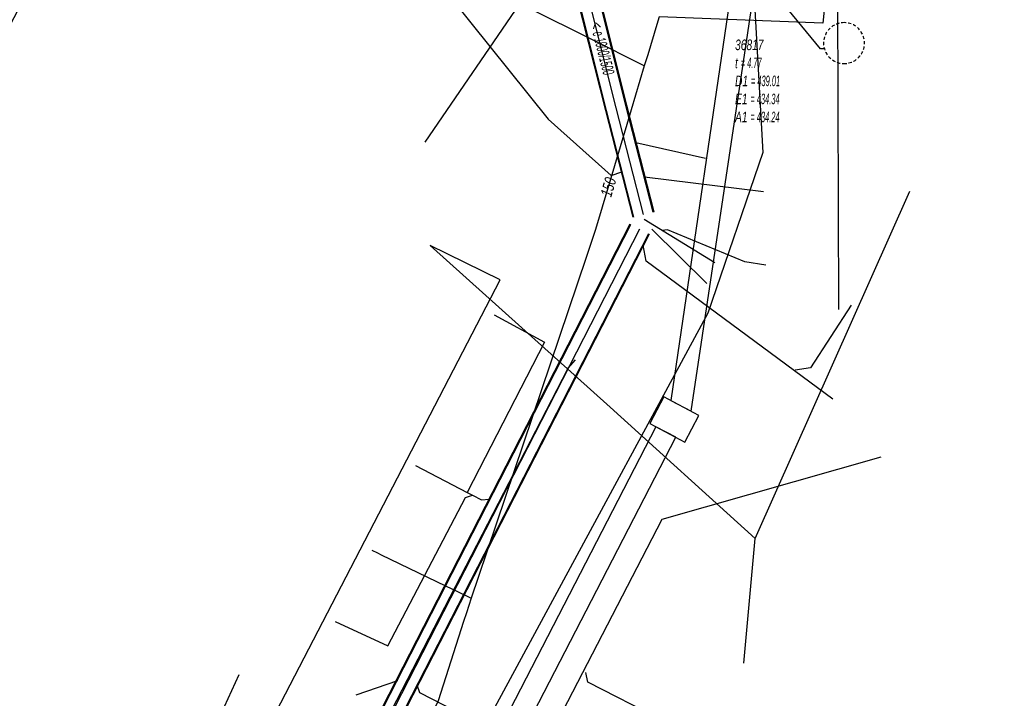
# Model space of a CAD drawing. Header units: metres. Extents: x 2695563 to 2696938, y 1260544 to 1262032.
# Tile 270 of 303: x 2696757 to 2696805, y 1261621 to 1261654. Entities that reach past the tile are written whole.
import ezdxf

# ---------------------------------------------------------------- set-up
doc = ezdxf.new("R2010")
doc.units = ezdxf.units.M
doc.linetypes.add('AUSGEZOGEN', pattern=[0])
doc.linetypes.add('STRICHLINIE2_S3', pattern=[0.25, 0.15, -0.1])
for name, color, linetype in [('AW_LK_ Haltung Text', 7, 'AUSGEZOGEN'), ('AW_LK_Haltung', 24, 'AUSGEZOGEN'), ('AW_LK_Normschacht Text', 24, 'AUSGEZOGEN'), ('AW_LK_Schacht Detaillinie', 24, 'AUSGEZOGEN'), ('AW_LK_Schacht Detailpolygon', 24, 'AUSGEZOGEN'), ('EW_LK_Bauwerk_FL_Linie_Punkt', 1, 'AUSGEZOGEN'), ('EW_LK_Trasseabs', 1, 'AUSGEZOGEN'), ('EW_LK_Trasserand', 1, 'AUSGEZOGEN'), ('FM_LK_SW_TRASSEKANTE', 94, 'AUSGEZOGEN'), ('WA_LK_Leitung', 171, 'AUSGEZOGEN'), ('WA_LK_Leitung_Text', 171, 'AUSGEZOGEN')]:
    doc.layers.add(name, color=color, linetype=linetype)
doc.styles.add('ARIAL', font='arial.ttf')
pattern_1 = [(0, (2708005, 1273150), (6075, 6075), [6075, -6075]), (90, (2708005, 1273150), (-6075, 6075), [6075, -6075])]

# ---------------------------------------------------------------- blocks, each defined once
blk = doc.blocks.new('COMPLEXOBJECT_1509')
at = {"layer": 'AW_LK_Schacht Detailpolygon', "color": 24, "linetype": 'STRICHLINIE2_S3', "transparency": 33554687}
for centre, start, end in [((6795.97, 11653.03), 88.8882, 268.7711), ((6795.969, 11653.03), 268.8297, 88.8297)]:
    blk.add_arc(centre, 0.979, start, end, dxfattribs=at)

msp = doc.modelspace()

# ---------------------------------------------------------------- hatches: boundary and pattern name
at = {"layer": 'EW_LK_Bauwerk_FL_Linie_Punkt', "lineweight": 18, "transparency": 33554687}
h = msp.add_hatch(dxfattribs=at)
h.set_pattern_fill('MUSTER', color=1, scale=4050, style=0, pattern_type=2)
h.set_pattern_definition([(0, (2703955, 1269100), (4050, 4050), [4050, -4050]), (90, (2703955, 1269100), (-4050, 4050), [4050, -4050])])
h.paths.add_polyline_path([(2696787.639, 1261634.651), (2696789.323, 1261633.758), (2696789.998, 1261635.031), (2696788.314, 1261635.924)], flags=0)
at = {"layer": 'EW_LK_Trasserand', "lineweight": 18, "transparency": 33554687}
h = msp.add_hatch(dxfattribs=at)
h.set_pattern_fill('MUSTER', color=1, scale=6075, style=0, pattern_type=2)
h.set_pattern_definition(pattern_1)
h.paths.add_polyline_path([(2696789.622, 1261635.23), (2696792.883, 1261656.962), (2696791.795, 1261657.124), (2696788.652, 1261635.745)], flags=0)
h = msp.add_hatch(dxfattribs=at)
h.set_pattern_fill('MUSTER', color=1, scale=6075, style=0, pattern_type=2)
h.set_pattern_definition(pattern_1)
h.paths.add_polyline_path([(2696787.941, 1261634.491), (2696769.552, 1261598.878), (2696770.499, 1261598.385), (2696788.885, 1261633.991)], flags=0)

# ---------------------------------------------------------------- linework, layer by layer
at = {"layer": 'AW_LK_Haltung', "color": 24, "linetype": 'AUSGEZOGEN', "transparency": 33554687}
for p, q in [((2696770.264, 1261664.798), (2696782.788, 1261649.195)), ((2696790.307, 1261647.313), (2696786.983, 1261648.07)), ((2696793.08, 1261645.721), (2696787.384, 1261646.429)), ((2696790.762, 1261642.332), (2696787.382, 1261644.402)), ((2696790.38, 1261641.343), (2696787.747, 1261643.933)), ((2696783.738, 1261637.284), (2696784.084, 1261637.691)), ((2696788.232, 1261630.07), (2696798.721, 1261633.045)), ((2696762.619, 1261580.614), (2696788.23, 1261630.066)), ((2696773.586, 1261621.668), (2696775.583, 1261622.347))]:
    msp.add_line(p, q, dxfattribs=at)
at = {"layer": 'AW_LK_Haltung', "linetype": 'AUSGEZOGEN', "transparency": 33554687}
for p, q in [((2696785.536, 1261649.612), (2696783.387, 1261658.161)), ((2696785.555, 1261649.617), (2696783.406, 1261658.166)), ((2696785.575, 1261649.622), (2696783.425, 1261658.171)), ((2696786.505, 1261649.858), (2696784.357, 1261658.405)), ((2696786.525, 1261649.863), (2696784.376, 1261658.41)), ((2696786.544, 1261649.868), (2696784.395, 1261658.415)), ((2696786.843, 1261644.507), (2696785.536, 1261649.612)), ((2696786.863, 1261644.512), (2696785.555, 1261649.617)), ((2696786.882, 1261644.517), (2696785.575, 1261649.622)), ((2696787.812, 1261644.755), (2696786.505, 1261649.858)), ((2696787.831, 1261644.76), (2696786.525, 1261649.863)), ((2696787.851, 1261644.765), (2696786.544, 1261649.868)), ((2696751.318, 1261575.181), (2696786.702, 1261644.188)), ((2696751.336, 1261575.172), (2696786.72, 1261644.179)), ((2696751.354, 1261575.163), (2696786.738, 1261644.17)), ((2696752.208, 1261574.725), (2696787.592, 1261643.732)), ((2696752.226, 1261574.716), (2696787.61, 1261643.723)), ((2696752.244, 1261574.707), (2696787.628, 1261643.714))]:
    msp.add_line(p, q, dxfattribs=at)
at = {"layer": 'AW_LK_Haltung', "color": 255, "transparency": 33554687}
for p, q in [((2696786.04, 1261649.74), (2696783.891, 1261658.288)), ((2696787.347, 1261644.636), (2696786.04, 1261649.74)), ((2696751.781, 1261574.944), (2696787.165, 1261643.951))]:
    msp.add_line(p, q, dxfattribs=at)
at = {"layer": 'AW_LK_Haltung', "color": 24, "linetype": 'AUSGEZOGEN', "transparency": 33554687}
for points in [[(2696796, 1261652.57), (2696795.81, 1261652.57), (2696793.582, 1261655.298)], [(2696782.788, 1261649.195), (2696785.799, 1261646.513), (2696786.308, 1261646.675)], [(2696793.203, 1261642.213), (2696792.199, 1261642.38), (2696788.498, 1261643.914), (2696788.236, 1261643.879)], [(2696796.4, 1261635.801), (2696787.468, 1261642.406), (2696787.331, 1261643.174)], [(2696797.273, 1261640.299), (2696795.33, 1261637.313), (2696794.604, 1261637.198)], [(2696780.19, 1261639.84), (2696782.6, 1261638.53), (2696778.911, 1261631.343)], [(2696776.44, 1261632.63), (2696778.911, 1261631.343), (2696779.165, 1261631.211), (2696779.59, 1261630.99), (2696779.96, 1261631.02)], [(2696772.59, 1261625.17), (2696775.11, 1261624.01), (2696778.83, 1261631.11), (2696779.165, 1261631.211)], [(2696788.171, 1261620.486), (2696784.684, 1261622.266), (2696784.579, 1261622.735)], [(2696788.309, 1261615.762), (2696776.635, 1261621.767), (2696776.515, 1261622.127)]]:
    msp.add_lwpolyline(points, dxfattribs=at)
at = {"layer": 'AW_LK_Schacht Detaillinie', "color": 24, "linetype": 'AUSGEZOGEN', "transparency": 33554687}
msp.add_line((2696772.759, 1261616.051), (2696783.727, 1261637.261), dxfattribs=at)
at = {"layer": 'EW_LK_Bauwerk_FL_Linie_Punkt', "color": 1, "linetype": 'AUSGEZOGEN', "transparency": 33554687}
for p, q in [((2696789.24, 1261666.165), (2696776.88, 1261648.105)), ((2696792.68, 1261629.139), (2696800.085, 1261645.762)), ((2696792.68, 1261629.139), (2696785.746, 1261635.429)), ((2696792.152, 1261623.182), (2696792.68, 1261629.139))]:
    msp.add_line(p, q, dxfattribs=at)
msp.add_lwpolyline([(2696787.639, 1261634.651), (2696789.323, 1261633.758), (2696789.998, 1261635.031), (2696788.314, 1261635.924), (2696787.639, 1261634.651)], close=True, dxfattribs=at)
at = {"layer": 'EW_LK_Trasseabs', "color": 1, "linetype": 'AUSGEZOGEN', "transparency": 33554687}
for p, q in [((2696796.688, 1261640.103), (2696796.617, 1261664.942)), ((2696777.129, 1261643.164), (2696785.746, 1261635.429))]:
    msp.add_line(p, q, dxfattribs=at)
msp.add_lwpolyline([(2696766.644, 1261614.827), (2696780.487, 1261641.518), (2696777.129, 1261643.164)], dxfattribs=at)
at = {"layer": 'EW_LK_Trasserand', "color": 1, "linetype": 'AUSGEZOGEN', "transparency": 33554687}
for points in [[(2696789.622, 1261635.23), (2696792.883, 1261656.962), (2696791.795, 1261657.124), (2696788.652, 1261635.745), (2696789.622, 1261635.23)], [(2696787.941, 1261634.491), (2696769.552, 1261598.878), (2696770.499, 1261598.385), (2696788.885, 1261633.991), (2696787.941, 1261634.491)]]:
    msp.add_lwpolyline(points, close=True, dxfattribs=at)
at = {"layer": 'FM_LK_SW_TRASSEKANTE', "color": 94, "linetype": 'AUSGEZOGEN', "transparency": 33554687}
for points in [[(2696791.986, 1261666.707), (2696793.05, 1261647.61), (2696790.423, 1261639.918), (2696774.701, 1261610.837)], [(2696764.183, 1261614.315), (2696765.539, 1261617.272), (2696768, 1261622.64)]]:
    msp.add_lwpolyline(points, dxfattribs=at)
at = {"layer": 'WA_LK_Leitung', "color": 7, "linetype": 'AUSGEZOGEN', "transparency": 33554687}
for points in [[(2696831.2, 1261666.09), (2696830.079, 1261666.188), (2696801.45, 1261668.7), (2696800.6, 1261668.77), (2696797.08, 1261665.2), (2696797.04, 1261664.806), (2696795.92, 1261653.79), (2696788.1, 1261654.09), (2696787.988, 1261653.726), (2696787.544, 1261652.283), (2696787.38, 1261651.75)], [(2696787.38, 1261651.75), (2696786.861, 1261652.011), (2696785.291, 1261652.802), (2696762.48, 1261664.18), (2696745.85, 1261632.274), (2696745.54, 1261631.68)], [(2696787.38, 1261651.75), (2696786.548, 1261648.951), (2696785.053, 1261643.919), (2696784.6, 1261642.579), (2696779.441, 1261627.327), (2696779.09, 1261626.29), (2696778.866, 1261625.592), (2696778.732, 1261625.175), (2696777.51, 1261621.37), (2696775.8, 1261617.77), (2696769.485, 1261604.076), (2696758.744, 1261580.784), (2696758.042, 1261579.503), (2696757.81, 1261579.08), (2696757.491, 1261578.41), (2696756.121, 1261575.53), (2696752.2, 1261567.285), (2696752.05, 1261566.97)], [(2696774.348, 1261628.578), (2696774.615, 1261628.449), (2696774.791, 1261628.364), (2696777.869, 1261626.879), (2696778.438, 1261626.604), (2696779.09, 1261626.29)]]:
    msp.add_lwpolyline(points, dxfattribs=at)

# ---------------------------------------------------------------- block references
at = {"layer": 'AW_LK_Schacht Detailpolygon', "color": 24, "linetype": 'STRICHLINIE2_S3', "lineweight": -3, "transparency": 33554687}
msp.add_blockref('COMPLEXOBJECT_1509', (2690000.97, 1249999.81), dxfattribs=at)

# ---------------------------------------------------------------- texts
at = {"layer": 'AW_LK_ Haltung Text', "color": 24, "transparency": 33554687, "insert": (2696785.372, 1261652.597), "char_height": 0.55705, "width": 3.70845, "attachment_point": 5, "rotation": 284.3343, "style": 'ARIAL'}
msp.add_mtext('\\A1;{\\fArial|i1|b0;\\H0.557054;\\W0.700000;\\C24;< \\W0.490000;e 1000/1500}\\P', dxfattribs=at)
at = {"layer": 'AW_LK_Normschacht Text', "color": 24, "transparency": 33554687, "insert": (2696791.724, 1261653.011), "char_height": 0.50641, "width": 2.82906, "attachment_point": 1, "line_spacing_factor": 1.024096, "style": 'ARIAL'}
msp.add_mtext('\\A1;{\\fArial|i1|b0;\\H0.506413;\\W0.693136;\\C24;36817}\\P{\\fArial|i1|b0;\\H0.505000;\\W0.693136;\\C24;t \\W0.485195;= 4.77}\\P{\\fArial|i1|b0;\\H0.505000;\\W0.693136;\\C24;D1 \\W0.485195;= 439.01}\\P{\\fArial|i1|b0;\\H0.505000;\\W0.693136;\\C24;E1 \\W0.485195;= 434.34}\\P{\\fArial|i1|b0;\\H0.505000;\\W0.693136;\\C24;A1 \\W0.485195;= 434.24}\\P', dxfattribs=at)
at = {"layer": 'WA_LK_Leitung_Text', "color": 7, "transparency": 33554687, "insert": (2696785.664, 1261645.954), "char_height": 0.55426, "width": 1.10014, "attachment_point": 5, "rotation": 73.4526, "style": 'ARIAL'}
msp.add_mtext('\\A1;{\\fArial|i1|b0;\\H0.554263;\\W0.700000;\\C7;150}\\P', dxfattribs=at)

doc.saveas('drawing.dxf')
